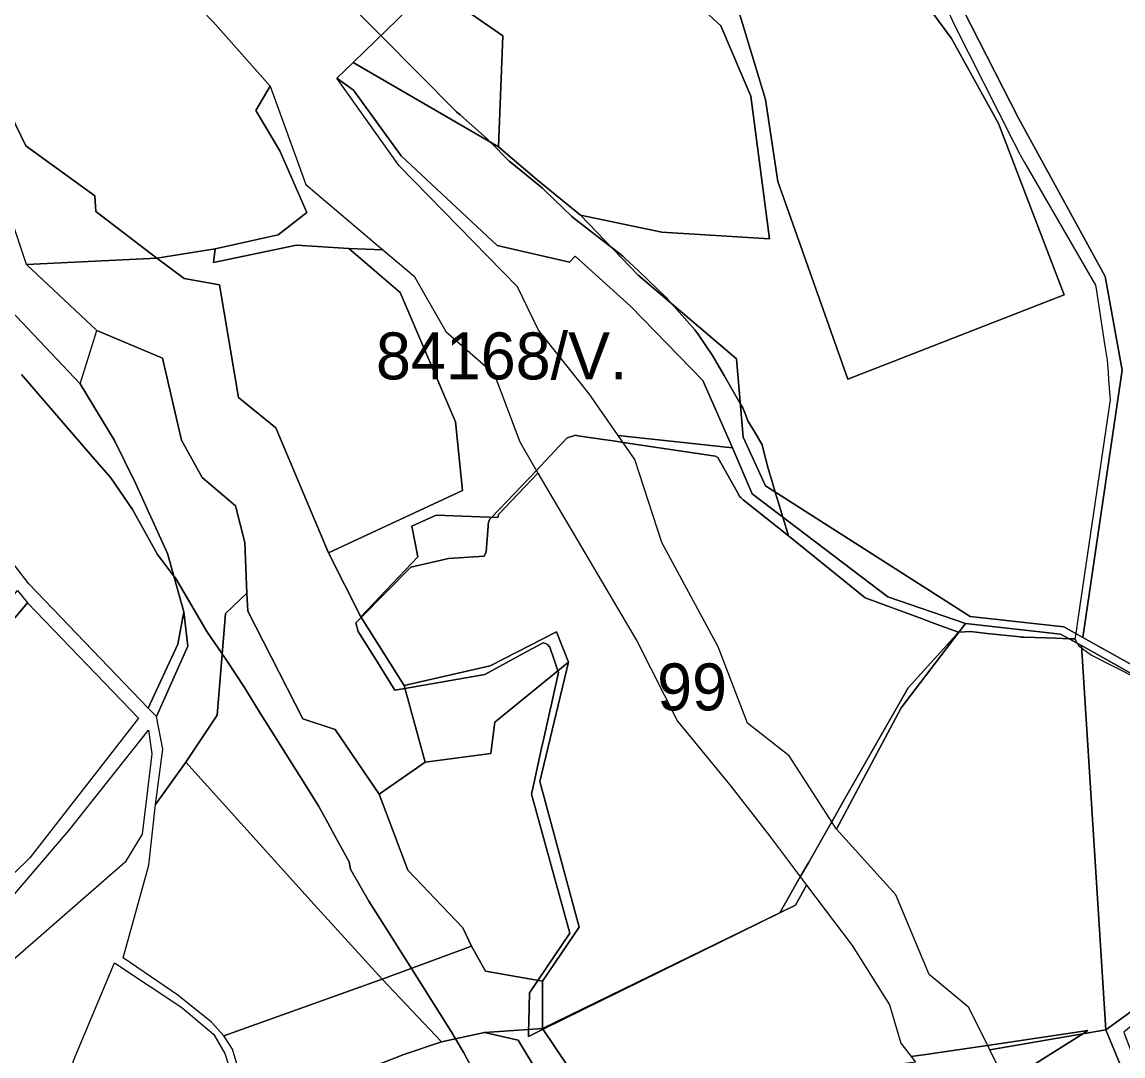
# Model space of a CAD drawing. Extents: x -477304 to -465429, y -1159113 to -1149210.
# Drawn here: x -468789.8 to -468438.3, y -1157037.7 to -1156707.3 of the extents above; entities that cross this region are included whole.
import ezdxf

# ---------------------------------------------------------------- set-up
doc = ezdxf.new("R2010")
doc.units = 0
for name, color, linetype in [('BPEJ_s', 7, 'Continuous'), ('PUPFL_s', 7, 'Continuous'), ('trav_porost_s', 7, 'Continuous'), ('voda_s', 7, 'Continuous')]:
    doc.layers.add(name, color=color, linetype=linetype)

msp = doc.modelspace()

# ---------------------------------------------------------------- linework, layer by layer
at = {"layer": 'BPEJ_s'}
for points in [[(-468499.91, -1156691.44), (-468492.08, -1156708.35), (-468473.28, -1156745.58), (-468471.37, -1156749.38), (-468470.99, -1156750.03), (-468469.71, -1156752.24), (-468447.06, -1156791.38), (-468446.88, -1156792.59), (-468444.08, -1156810.88), (-468443.39, -1156815.38), (-468443.09, -1156819.19), (-468442.89, -1156821.67), (-468442.39, -1156828.05), (-468452.64, -1156897.39), (-468453.42, -1156902.68), (-468453.68, -1156904.47), (-468455.34, -1156904.41), (-468455.61, -1156904.4), (-468459.74, -1156904.25), (-468469.88, -1156903.87), (-468470.9, -1156903.84), (-468471.14, -1156903.83), (-468481.67, -1156902.7), (-468487.01, -1156902.06), (-468490.72, -1156902.32), (-468490.84, -1156902.33), (-468496.45, -1156900.25), (-468498.48, -1156899.5), (-468502.61, -1156897.97), (-468520.63, -1156891.27), (-468536.83, -1156878.21), (-468545.16, -1156871.49), (-468546.95, -1156865.55), (-468548.34, -1156860.93), (-468549.35, -1156857.54), (-468550.48, -1156853.79), (-468551.62, -1156850.01), (-468553.17, -1156843.79), (-468553.48, -1156842.46), (-468554.64, -1156840.42), (-468555.91, -1156838.34), (-468558.06, -1156834.81), (-468558.98, -1156832.38), (-468559.64, -1156830.64), (-468560.49, -1156829.18), (-468565.66, -1156820.25), (-468569.41, -1156813.91), (-468574.1, -1156807.02), (-468575.02, -1156805.67), (-468582.48, -1156797.32), (-468583.7, -1156795.95), (-468584.3, -1156795.28), (-468593.05, -1156786.89), (-468597.26, -1156782.87), (-468598.02, -1156782.14), (-468601.82, -1156779.19), (-468613.62, -1156770.03), (-468614.32, -1156769.48), (-468623.04, -1156761.06), (-468623.68, -1156760.45), (-468633.49, -1156752.46), (-468634.29, -1156751.81), (-468640.18, -1156745.85), (-468640.25, -1156745.79), (-468641.23, -1156744.79), (-468649.99, -1156737.04), (-468651.1, -1156736.05), (-468675.22, -1156711.7), (-468676.99, -1156709.92), (-468681.93, -1156704.92)], [(-468499.91, -1156691.44), (-468492.08, -1156708.35), (-468473.28, -1156745.58), (-468471.37, -1156749.38), (-468470.99, -1156750.03), (-468469.71, -1156752.24), (-468447.06, -1156791.38), (-468446.88, -1156792.59), (-468444.08, -1156810.88), (-468443.39, -1156815.38), (-468443.09, -1156819.19), (-468442.89, -1156821.67), (-468442.39, -1156828.05), (-468452.64, -1156897.39), (-468453.42, -1156902.68), (-468453.68, -1156904.47)], [(-468681.93, -1156704.92), (-468676.99, -1156709.92), (-468675.22, -1156711.7), (-468651.1, -1156736.05), (-468649.99, -1156737.04), (-468641.23, -1156744.79), (-468640.25, -1156745.79), (-468640.18, -1156745.85), (-468634.29, -1156751.81), (-468633.49, -1156752.46), (-468623.68, -1156760.45), (-468623.04, -1156761.06)], [(-468623.04, -1156761.06), (-468614.32, -1156769.48), (-468613.62, -1156770.03), (-468601.82, -1156779.19), (-468598.02, -1156782.14), (-468597.26, -1156782.87), (-468593.05, -1156786.89), (-468584.3, -1156795.28), (-468583.7, -1156795.95), (-468582.48, -1156797.32), (-468575.02, -1156805.67), (-468574.1, -1156807.02), (-468569.41, -1156813.91), (-468565.66, -1156820.25), (-468560.49, -1156829.18), (-468559.64, -1156830.64), (-468558.98, -1156832.38), (-468558.06, -1156834.81), (-468555.91, -1156838.34), (-468554.64, -1156840.42), (-468553.48, -1156842.46), (-468553.17, -1156843.79), (-468551.62, -1156850.01), (-468550.48, -1156853.79), (-468549.35, -1156857.54), (-468548.34, -1156860.93), (-468546.95, -1156865.55), (-468545.16, -1156871.49)], [(-468790.05, -1156820.01), (-468768.07, -1156845.4), (-468761.5, -1156853), (-468754.52, -1156863.15), (-468746.54, -1156877.44), (-468745.18, -1156879.25), (-468741.33, -1156884.4), (-468741.16, -1156884.62), (-468740.77, -1156885.14), (-468730.83, -1156902.06), (-468725.92, -1156909.18), (-468724.3, -1156911.52), (-468718.82, -1156919.99), (-468714.11, -1156927.64), (-468698.93, -1156951.85), (-468695.08, -1156958.01), (-468692.98, -1156961.81), (-468689.92, -1156967.38), (-468687.57, -1156971.66)], [(-468682.37, -1156982.49), (-468683.97, -1156979.68), (-468684.94, -1156977.98), (-468685.37, -1156975.65), (-468687.57, -1156971.66), (-468689.92, -1156967.38), (-468692.98, -1156961.81), (-468695.08, -1156958.01), (-468698.93, -1156951.85), (-468714.11, -1156927.64), (-468718.82, -1156919.99), (-468724.3, -1156911.52), (-468725.92, -1156909.18), (-468730.83, -1156902.06), (-468740.77, -1156885.14), (-468741.16, -1156884.62), (-468741.33, -1156884.4), (-468745.18, -1156879.25), (-468746.54, -1156877.44), (-468754.52, -1156863.15), (-468761.5, -1156853), (-468768.07, -1156845.4), (-468790.05, -1156820.01)], [(-468545.16, -1156871.49), (-468559.54, -1156859.96), (-468560.25, -1156859.39), (-468560.67, -1156859.05), (-468561.55, -1156857.49), (-468564.4, -1156852.38), (-468567.7, -1156846.48), (-468568.47, -1156846.1), (-468597.93, -1156841.68), (-468601.06, -1156841.21), (-468605, -1156840.61), (-468607.09, -1156840.3), (-468607.3, -1156840.27), (-468612.38, -1156839.51), (-468613, -1156839.38), (-468615.8, -1156840.25), (-468617.67, -1156842.22), (-468618.29, -1156842.87), (-468625.61, -1156850.59), (-468639.81, -1156865.57), (-468640.53, -1156866.33), (-468640.91, -1156867.26), (-468640.96, -1156867.88), (-468641, -1156868.47), (-468641.68, -1156876.66), (-468642.26, -1156877.96), (-468653.65, -1156878.8), (-468665.7, -1156881.55), (-468681.54, -1156897.6), (-468683.24, -1156899.33), (-468682.48, -1156902.1), (-468681.99, -1156902.91), (-468676.35, -1156911.92), (-468670.79, -1156920.82), (-468667.56, -1156920.26), (-468642.02, -1156915.81), (-468628.39, -1156908.37), (-468623.41, -1156905.65), (-468622.69, -1156905.96), (-468622.07, -1156906.23), (-468621.29, -1156907.13), (-468619.82, -1156911.44), (-468618.73, -1156914.64), (-468618.64, -1156914.9), (-468618.54, -1156915.17), (-468618.64, -1156915.63), (-468618.75, -1156916.11), (-468623.34, -1156936.71), (-468623.93, -1156939.35), (-468626.35, -1156950.23), (-468627.21, -1156954.08), (-468614.95, -1156998.49), (-468625.16, -1157013.55), (-468627.85, -1157017.52), (-468628.06, -1157026.83), (-468628.07, -1157027.35), (-468628.09, -1157029.25), (-468628.12, -1157031.46), (-468623.48, -1157029.17), (-468547.9, -1156991.95), (-468541.34, -1156980.44), (-468538.77, -1156975.94), (-468534.16, -1156967.86), (-468532.89, -1156965.63), (-468531.3, -1156962.84), (-468527.34, -1156955.9), (-468506.89, -1156920.03), (-468491.41, -1156902.96), (-468490.84, -1156902.33), (-468490.72, -1156902.32), (-468487.01, -1156902.06), (-468481.67, -1156902.7), (-468471.14, -1156903.83), (-468470.9, -1156903.84), (-468469.88, -1156903.87), (-468459.74, -1156904.25), (-468455.61, -1156904.4), (-468455.34, -1156904.41), (-468453.68, -1156904.47), (-468452.9, -1156905.85), (-468452.52, -1156906.52), (-468452.08, -1156906.85), (-468451.54, -1156907.27), (-468448.32, -1156909.69), (-468425.88, -1156921.03)], [(-468453.68, -1156904.47), (-468452.9, -1156905.85), (-468452.52, -1156906.52), (-468452.08, -1156906.85), (-468451.54, -1156907.27), (-468448.32, -1156909.69), (-468425.88, -1156921.03)], [(-468687.57, -1156971.66), (-468685.37, -1156975.65), (-468684.94, -1156977.98), (-468683.97, -1156979.68), (-468682.37, -1156982.49), (-468679.08, -1156988.25), (-468675.36, -1156994.08), (-468665.51, -1157009.7), (-468652.77, -1157029.9), (-468651.41, -1157032.2), (-468648.77, -1157036.67), (-468634.61, -1157063.62)], [(-468634.61, -1157063.62), (-468648.77, -1157036.67), (-468651.41, -1157032.2), (-468652.77, -1157029.9), (-468665.51, -1157009.7), (-468675.36, -1156994.08), (-468679.08, -1156988.25), (-468682.37, -1156982.49)], [(-468505.95, -1157037.89), (-468503.63, -1157037.55), (-468501.28, -1157037.21), (-468490.43, -1157035.61), (-468481.57, -1157034.3), (-468449.5, -1157029.57), (-468451.18, -1157030.62), (-468475.18, -1157045.71)], [(-468475.18, -1157045.71), (-468451.18, -1157030.62), (-468449.5, -1157029.57), (-468481.57, -1157034.3), (-468490.43, -1157035.61), (-468501.28, -1157037.21), (-468503.63, -1157037.55), (-468505.95, -1157037.89)]]:
    msp.add_lwpolyline(points, dxfattribs=at)
msp.add_lwpolyline([(-468545.16, -1156871.49), (-468536.83, -1156878.21), (-468520.63, -1156891.27), (-468502.61, -1156897.97), (-468498.48, -1156899.5), (-468496.45, -1156900.25), (-468490.84, -1156902.33), (-468491.41, -1156902.96), (-468506.89, -1156920.03), (-468527.34, -1156955.9), (-468531.3, -1156962.84), (-468532.89, -1156965.63), (-468534.16, -1156967.86), (-468538.77, -1156975.94), (-468541.34, -1156980.44), (-468547.9, -1156991.95), (-468623.48, -1157029.17), (-468628.12, -1157031.46), (-468628.09, -1157029.25), (-468628.07, -1157027.35), (-468628.06, -1157026.83), (-468627.85, -1157017.52), (-468625.16, -1157013.55), (-468614.95, -1156998.49), (-468627.21, -1156954.08), (-468626.35, -1156950.23), (-468623.93, -1156939.35), (-468623.34, -1156936.71), (-468618.75, -1156916.11), (-468618.64, -1156915.63), (-468618.54, -1156915.17), (-468618.64, -1156914.9), (-468618.73, -1156914.64), (-468619.82, -1156911.44), (-468621.29, -1156907.13), (-468622.07, -1156906.23), (-468622.69, -1156905.96), (-468623.41, -1156905.65), (-468628.39, -1156908.37), (-468642.02, -1156915.81), (-468667.56, -1156920.26), (-468670.79, -1156920.82), (-468676.35, -1156911.92), (-468681.99, -1156902.91), (-468682.48, -1156902.1), (-468683.24, -1156899.33), (-468681.54, -1156897.6), (-468665.7, -1156881.55), (-468653.65, -1156878.8), (-468642.26, -1156877.96), (-468641.68, -1156876.66), (-468641, -1156868.47), (-468640.96, -1156867.88), (-468640.91, -1156867.26), (-468640.53, -1156866.33), (-468639.81, -1156865.57), (-468625.61, -1156850.59), (-468618.29, -1156842.87), (-468617.67, -1156842.22), (-468615.8, -1156840.25), (-468613, -1156839.38), (-468612.38, -1156839.51), (-468607.3, -1156840.27), (-468607.09, -1156840.3), (-468605, -1156840.61), (-468601.06, -1156841.21), (-468597.93, -1156841.68), (-468568.47, -1156846.1), (-468567.7, -1156846.48), (-468564.4, -1156852.38), (-468561.55, -1156857.49), (-468560.67, -1156859.05), (-468560.25, -1156859.39), (-468559.54, -1156859.96)], close=True, dxfattribs=at)
at = {"layer": 'PUPFL_s'}
for points in [[(-468413.39, -1156925.05), (-468451.17, -1156903.94), (-468438.55, -1156818.62), (-468444.02, -1156788.69), (-468471.65, -1156738.05), (-468499.5, -1156683.56), (-468557.49, -1156505.87), (-468560.79, -1156495.34), (-468525.61, -1156464.43), (-468511.8, -1156456.56), (-468493.4, -1156462.75), (-468464.25, -1156466.45), (-468437.9, -1156477.87)], [(-468499.5, -1156683.56), (-468471.65, -1156738.05), (-468444.02, -1156788.69), (-468438.55, -1156818.62), (-468451.17, -1156903.94), (-468457.2, -1156900.57), (-468487.15, -1156897.32), (-468552.45, -1156855.56), (-468559.55, -1156840), (-468561.73, -1156814.92), (-468593.15, -1156788.27), (-468611.48, -1156769.08), (-468585.51, -1156774.53), (-468551.19, -1156776.6), (-468557.18, -1156731.06), (-468566.67, -1156708.53), (-468571.77, -1156703.84)], [(-468560.86, -1156704.33), (-468552.44, -1156732.08), (-468548.51, -1156758.28), (-468526.2, -1156821.43), (-468457.05, -1156794.56), (-468478.06, -1156739.74), (-468493.07, -1156712.6), (-468504.38, -1156697.15)], [(-468414.08, -1156927.67), (-468451.58, -1156906.56), (-468458.26, -1156902.98), (-468488.59, -1156899.54), (-468513.36, -1156891.01), (-468556.73, -1156858.13), (-468562.95, -1156843.37), (-468572.44, -1156821.9), (-468595.55, -1156798.17), (-468613.21, -1156782.21), (-468615, -1156784.11), (-468638.16, -1156778.72), (-468668.79, -1156750.07), (-468683.98, -1156729.09), (-468689.36, -1156725.32), (-468684.09, -1156720.23), (-468637.74, -1156747.25), (-468625.33, -1156757.72), (-468611.48, -1156769.08), (-468593.15, -1156788.27), (-468561.73, -1156814.92), (-468559.55, -1156840), (-468552.45, -1156855.56), (-468487.15, -1156897.32), (-468457.2, -1156900.57), (-468451.17, -1156903.94), (-468413.39, -1156925.05)]]:
    msp.add_lwpolyline(points, dxfattribs=at)
for points in [[(-468478.06, -1156739.74), (-468457.05, -1156794.56), (-468526.2, -1156821.43), (-468548.51, -1156758.28), (-468552.44, -1156732.08), (-468560.86, -1156704.33), (-468548.92, -1156695.51), (-468523.21, -1156681.53), (-468510.86, -1156688.8), (-468504.38, -1156697.15), (-468493.07, -1156712.6)], [(-468669.4, -1156753.33), (-468689.36, -1156725.32), (-468683.98, -1156729.09), (-468668.79, -1156750.07), (-468638.16, -1156778.72), (-468615, -1156784.11), (-468613.21, -1156782.21), (-468595.55, -1156798.17), (-468572.44, -1156821.9), (-468562.95, -1156843.37), (-468599.5, -1156839.41), (-468608.73, -1156826.11), (-468624.97, -1156805.8), (-468631.63, -1156791.96)], [(-468681.64, -1156897.44), (-468691.94, -1156876.97), (-468649.24, -1156857.03), (-468651.46, -1156835.14), (-468669.09, -1156793.8), (-468685.5, -1156779.67), (-468674.58, -1156780.09), (-468664.64, -1156788.5), (-468654.47, -1156806.25), (-468639.06, -1156819.74), (-468630.92, -1156841.48), (-468625.11, -1156851.44), (-468637.74, -1156864.68), (-468637.9, -1156865.65), (-468657.59, -1156864.87), (-468665.38, -1156868.44), (-468663.51, -1156878.23)], [(-468721.67, -1156861.9), (-468732.33, -1156852.84), (-468738.92, -1156840.91), (-468744.95, -1156814.74), (-468765.9, -1156805.92), (-468788.39, -1156784.84), (-468746.81, -1156782.75), (-468738.11, -1156789.3), (-468726.83, -1156791.34), (-468720.67, -1156827.35), (-468708.83, -1156837.04), (-468691.94, -1156876.97), (-468681.64, -1156897.44), (-468667.8, -1156919.37), (-468661.15, -1156943.84), (-468675.81, -1156954.05), (-468689.82, -1156933.43), (-468700.18, -1156929.96), (-468717.71, -1156895.56), (-468718.09, -1156889.82), (-468718.69, -1156873.67)], [(-468743.34, -1156877.16), (-468753.55, -1156854.67), (-468760.3, -1156841.07), (-468771.3, -1156822.9), (-468765.9, -1156805.92), (-468744.95, -1156814.74), (-468738.92, -1156840.91), (-468732.33, -1156852.84), (-468721.67, -1156861.9), (-468718.69, -1156873.67), (-468718.09, -1156889.82), (-468724.87, -1156896.37), (-468727.52, -1156928.82), (-468737.58, -1156943.77), (-468747.19, -1156957.33), (-468744.86, -1156939.7), (-468746.89, -1156929.18), (-468736.93, -1156906.71), (-468738.15, -1156895.83)], [(-468567.57, -1156906.97), (-468585.52, -1156873.66), (-468594.16, -1156847.12), (-468599.5, -1156839.41), (-468562.95, -1156843.37), (-468556.73, -1156858.13), (-468513.36, -1156891.01), (-468488.59, -1156899.54), (-468509.18, -1156926.47), (-468529.79, -1156965.18), (-468544.9, -1156941.83), (-468558.25, -1156931.36)], [(-468593.43, -1156905.31), (-468580.59, -1156930.69), (-468563.53, -1156951.46), (-468551.21, -1156967.33), (-468539.32, -1156983.12), (-468542.86, -1156989.49), (-468623.63, -1157028.95), (-468623.69, -1157013.81), (-468611.99, -1156996.5), (-468624.47, -1156950.05), (-468615.33, -1156911.88), (-468619.2, -1156902.19), (-468640.39, -1156913.03), (-468667.8, -1156919.37), (-468681.64, -1156897.44), (-468663.51, -1156878.23), (-468665.38, -1156868.44), (-468657.59, -1156864.87), (-468637.9, -1156865.65), (-468637.74, -1156864.68), (-468625.11, -1156851.44)], [(-468675.81, -1156954.05), (-468666.66, -1156978.29), (-468649.08, -1156996.71), (-468646.33, -1157002.61), (-468674.8, -1157013.13), (-468696.55, -1156989.3), (-468737.58, -1156943.77), (-468727.52, -1156928.82), (-468724.87, -1156896.37), (-468718.09, -1156889.82), (-468717.71, -1156895.56), (-468700.18, -1156929.96), (-468689.82, -1156933.43)], [(-468736.93, -1156906.71), (-468746.89, -1156929.18), (-468749.59, -1156926.56), (-468740.08, -1156906.07), (-468738.15, -1156895.83)], [(-468510.83, -1156986.16), (-468529.79, -1156965.18), (-468509.18, -1156926.47), (-468488.59, -1156899.54), (-468458.26, -1156902.98), (-468451.58, -1156906.56), (-468443.84, -1157029.36), (-468480.86, -1157035.74), (-468487.54, -1157022.17), (-468500.2, -1157011.61)], [(-468615.33, -1156911.88), (-468638.92, -1156931.07), (-468640.1, -1156941.02), (-468661.15, -1156943.84), (-468667.8, -1156919.37), (-468640.39, -1156913.03), (-468619.2, -1156902.19)], [(-468387.05, -1156932.37), (-468328.3, -1156957.59), (-468377.64, -1156980.36), (-468398.91, -1156992.53), (-468416.86, -1157006.77), (-468427.59, -1157017.67), (-468443.84, -1157029.36), (-468451.58, -1156906.56), (-468414.08, -1156927.67)], [(-468666.66, -1156978.29), (-468675.81, -1156954.05), (-468661.15, -1156943.84), (-468640.1, -1156941.02), (-468638.92, -1156931.07), (-468615.33, -1156911.88), (-468624.47, -1156950.05), (-468611.99, -1156996.5), (-468623.69, -1157013.81), (-468641.86, -1157010.61), (-468646.33, -1157002.61), (-468649.08, -1156996.71)], [(-468438.08, -1157030.12), (-468422.86, -1157070.92), (-468385.95, -1157073.34), (-468389.06, -1157046.66), (-468395.42, -1157046.19), (-468395.42, -1157039.15), (-468338.26, -1157014.31), (-468336.09, -1157017.58), (-468383.56, -1157044.74), (-468377.89, -1157074.53), (-468356.73, -1157072.63), (-468351.75, -1157081.19), (-468379.98, -1157077.33), (-468425.51, -1157073.6), (-468443.84, -1157029.36), (-468427.59, -1157017.67), (-468416.86, -1157006.77), (-468398.91, -1156992.53), (-468377.64, -1156980.36), (-468375.33, -1156982.05), (-468394.21, -1156992.7), (-468415.21, -1157009.52), (-468417.9, -1157019.93), (-468428.22, -1157022.08)], [(-468554.15, -1157046.25), (-468607.28, -1157053.31), (-468623.63, -1157028.95), (-468542.86, -1156989.49), (-468539.32, -1156983.12), (-468524.78, -1157002.43), (-468512.85, -1157021.39), (-468509.25, -1157033.63), (-468504.58, -1157039.66), (-468510.39, -1157040.43)], [(-468623.63, -1157028.95), (-468635.86, -1157029.77), (-468642.21, -1157030.17), (-468655.92, -1157033.19), (-468674.8, -1157013.13), (-468646.33, -1157002.61), (-468641.86, -1157010.61), (-468623.69, -1157013.81)], [(-468425.51, -1157073.6), (-468379.98, -1157077.33), (-468351.75, -1157081.19), (-468338.87, -1157102.15), (-468337.1, -1157105.03), (-468311.87, -1157097.98), (-468303.52, -1157111.6), (-468300.76, -1157125.5), (-468422.75, -1157102.91), (-468424.15, -1157107.12), (-468431.28, -1157096.66), (-468462.06, -1157065.92), (-468478.41, -1157040.73), (-468480.86, -1157035.74), (-468443.84, -1157029.36)]]:
    msp.add_lwpolyline(points, close=True, dxfattribs=at)
at = {"layer": 'trav_porost_s'}
for points in [[(-468588.3, -1156693.66), (-468569.38, -1156695.72), (-468571.77, -1156703.84), (-468566.67, -1156708.53), (-468557.18, -1156731.06), (-468551.19, -1156776.6), (-468585.51, -1156774.53), (-468611.48, -1156769.08), (-468625.33, -1156757.72), (-468637.74, -1156747.25), (-468636.3, -1156711.8), (-468709.15, -1156661.32), (-468728.42, -1156659.86), (-468742.87, -1156636.49), (-468704.16, -1156644.41), (-468653.84, -1156668.56), (-468636.51, -1156676.8), (-468616.92, -1156684.83), (-468609.91, -1156686.14)], [(-468721.21, -1156672.31), (-468728.42, -1156659.86), (-468709.15, -1156661.32), (-468636.3, -1156711.8), (-468637.74, -1156747.25), (-468684.09, -1156720.23), (-468669.91, -1156706.59), (-468663.82, -1156700.49), (-468687.03, -1156681.26), (-468690.44, -1156685.26), (-468706.38, -1156700.6), (-468710.8, -1156689.22)], [(-468698.95, -1156768.18), (-468708.06, -1156775.34), (-468728.21, -1156779.83), (-468746.81, -1156782.75), (-468766.32, -1156767.94), (-468766.54, -1156762.87), (-468788.59, -1156746.87), (-468798.41, -1156726.89), (-468803.81, -1156722.87), (-468811.02, -1156710.37), (-468794.39, -1156700.95), (-468755.23, -1156680.04), (-468728.78, -1156707.31), (-468710.59, -1156727.82), (-468715.16, -1156735.67), (-468707.54, -1156748.47)], [(-468708.06, -1156775.34), (-468698.95, -1156768.18), (-468707.54, -1156748.47), (-468715.16, -1156735.67), (-468710.59, -1156727.82), (-468699.21, -1156759.23), (-468674.58, -1156780.09), (-468685.5, -1156779.67), (-468702.23, -1156778.62), (-468728.65, -1156784.18), (-468728.21, -1156779.83)], [(-468691.94, -1156876.97), (-468708.83, -1156837.04), (-468720.67, -1156827.35), (-468726.83, -1156791.34), (-468738.11, -1156789.3), (-468746.81, -1156782.75), (-468728.21, -1156779.83), (-468728.65, -1156784.18), (-468702.23, -1156778.62), (-468685.5, -1156779.67), (-468669.09, -1156793.8), (-468651.46, -1156835.14), (-468649.24, -1156857.03)], [(-468787.67, -1156886.81), (-468816.84, -1156848.89), (-468827.13, -1156831.72), (-468816.05, -1156815.57), (-468797.34, -1156795.47), (-468771.3, -1156822.9), (-468760.3, -1156841.07), (-468753.55, -1156854.67), (-468743.34, -1156877.16), (-468738.15, -1156895.83), (-468740.08, -1156906.07), (-468749.59, -1156926.56)], [(-468914.5, -1156841.42), (-468911.03, -1156844.53), (-468871.78, -1156879.71), (-468834.61, -1156826.75), (-468834.39, -1156834.14), (-468866.6, -1156876.84), (-468869.19, -1156881.42), (-468821.36, -1156924.59), (-468808.49, -1156910.72), (-468791.28, -1156888.93), (-468788.1, -1156892.97), (-468811.88, -1156921.04), (-468862.75, -1156972.89), (-468870.9, -1156983.31), (-468871.58, -1156983.98), (-468880.41, -1156995.78), (-468881.79, -1156997.62), (-468884.97, -1157003.43), (-468923.32, -1156990.76), (-468936.16, -1156984.98), (-468998.83, -1156952.15), (-468941.72, -1156880.92)], [(-468787.31, -1156974.34), (-468816.87, -1157003.17), (-468824.74, -1157007.01), (-468835.49, -1157016.74), (-468852.48, -1157005.97), (-468849.96, -1157001.86), (-468870.9, -1156983.31), (-468862.75, -1156972.89), (-468811.88, -1156921.04), (-468788.1, -1156892.97), (-468752.62, -1156929.73)], [(-468756.93, -1156975.73), (-468823.22, -1157033.56), (-468823.8, -1157032.62), (-468828.76, -1157021.14), (-468820.07, -1157010.62), (-468801.71, -1156996.96), (-468774.79, -1156965.5), (-468749.48, -1156933.65), (-468748.42, -1156941.19), (-468751.49, -1156966.87)], [(-468740.12, -1157018.24), (-468757.52, -1157006.37), (-468749.3, -1156976.72), (-468747.19, -1156957.33), (-468737.58, -1156943.77), (-468696.55, -1156989.3), (-468674.8, -1157013.13), (-468725.43, -1157031.28), (-468729.32, -1157026.92)], [(-468757.81, -1157063.89), (-468766.64, -1157079.28), (-468772.15, -1157081.6), (-468783.18, -1157083.8), (-468785.95, -1157083.52), (-468773.3, -1157038.94), (-468760.29, -1157007.97), (-468738.81, -1157022.17), (-468728.62, -1157030.8), (-468725.06, -1157036.95), (-468722.58, -1157044.49), (-468719.69, -1157054.37), (-468736.91, -1157054.15)], [(-468667.89, -1157037.19), (-468716.65, -1157056.39), (-468717.33, -1157053.31), (-468722.63, -1157035.53), (-468725.43, -1157031.28), (-468674.8, -1157013.13), (-468655.92, -1157033.19)], [(-468655.33, -1157159.64), (-468658.7, -1157157.71), (-468671.71, -1157164.48), (-468685.95, -1157134.28), (-468716.65, -1157056.39), (-468667.89, -1157037.19), (-468655.92, -1157033.19), (-468642.21, -1157030.17), (-468631.42, -1157032.61), (-468616.7, -1157056.91), (-468595.03, -1157097.7), (-468597.92, -1157111.91), (-468609.29, -1157129.3)]]:
    msp.add_lwpolyline(points, close=True, dxfattribs=at)
msp.add_lwpolyline([(-468813.69, -1156705.27), (-468811.02, -1156710.37), (-468803.81, -1156722.87), (-468798.41, -1156726.89), (-468788.59, -1156746.87), (-468766.54, -1156762.87), (-468766.32, -1156767.94), (-468746.81, -1156782.75), (-468788.39, -1156784.84), (-468796.13, -1156761.47), (-468807.52, -1156754.64), (-468814.79, -1156755.11), (-468826.81, -1156743.87), (-468830.06, -1156736.16), (-468845.11, -1156723.88), (-468844.67, -1156719.5), (-468835.9, -1156710.16), (-468847.09, -1156697.61)], dxfattribs=at)
at = {"layer": 'voda_s'}
msp.add_lwpolyline([(-468609.29, -1157129.3), (-468597.92, -1157111.91), (-468595.03, -1157097.7), (-468616.7, -1157056.91), (-468631.42, -1157032.61), (-468642.21, -1157030.17), (-468635.86, -1157029.77), (-468623.63, -1157028.95), (-468607.28, -1157053.31), (-468599.69, -1157072.66), (-468597.23, -1157083.59), (-468582.45, -1157084.32), (-468578.64, -1157095.4), (-468583.03, -1157111.3), (-468588.83, -1157115.82)], close=True, dxfattribs=at)

# ---------------------------------------------------------------- texts
at = {"layer": 'BPEJ_s'}
for s, p in [('84168/V.', (-468676.83, -1156821.53)), ('99', (-468587.04, -1156927.27))]:
    msp.add_text(s, height=15, dxfattribs=at).set_placement(p)

doc.saveas('drawing.dxf')
